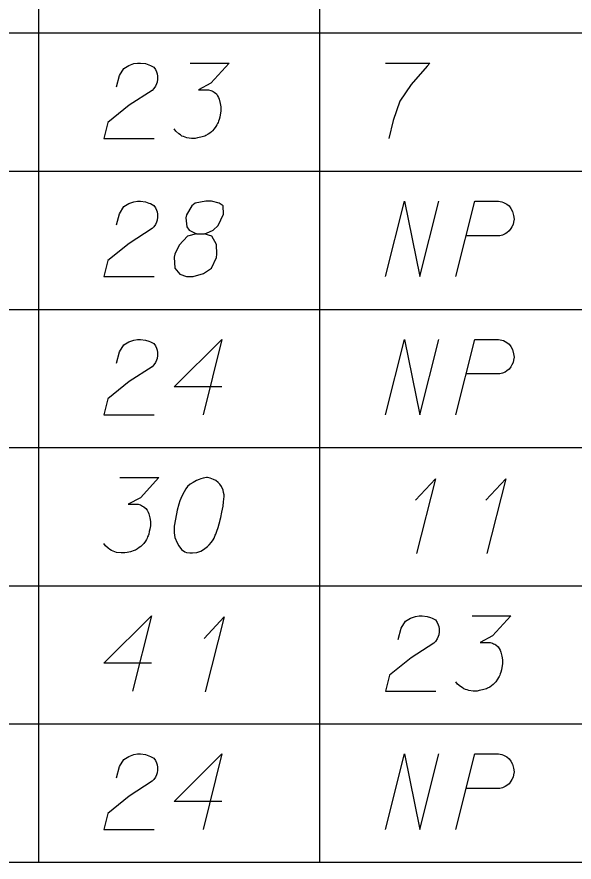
# Model space of a CAD drawing. Extents: x 2074207 to 2076812, y 516372 to 523312.
# Drawn here: x 2076488.9 to 2076524.4, y 518488.7 to 518542.6 of the extents above; entities that cross this region are included whole.
import ezdxf

# ---------------------------------------------------------------- set-up
doc = ezdxf.new("R2010")
doc.units = 0
for name, color, linetype in [('Prop DirtTable_ Soil Test Results - Outline (Major)', 7, 'Continuous'), ('Prop DirtTable_ Soil Test Results - Outline (Minor)', 7, 'Continuous'), ('Prop DirtTable_ Soil Test Results - Tx (Sample Data)', 7, 'Continuous')]:
    doc.layers.add(name, color=color, linetype=linetype)

msp = doc.modelspace()

# ---------------------------------------------------------------- linework, layer by layer
at = {"layer": 'Prop DirtTable_ Soil Test Results - Outline (Major)'}
msp.add_line((2076260.609, 518488.732), (2076811.903, 518488.732), dxfattribs=at)
at = {"layer": 'Prop DirtTable_ Soil Test Results - Outline (Minor)'}
for p, q in [((2076490.31, 518550.332), (2076490.31, 518541.532)), ((2076508.192, 518550.332), (2076508.192, 518541.532)), ((2076260.609, 518541.532), (2076811.903, 518541.532)), ((2076260.609, 518541.532), (2076811.903, 518541.532)), ((2076490.31, 518541.532), (2076490.31, 518532.732)), ((2076508.192, 518541.532), (2076508.192, 518532.732)), ((2076260.609, 518532.732), (2076811.903, 518532.732)), ((2076260.609, 518532.732), (2076811.903, 518532.732)), ((2076490.31, 518532.732), (2076490.31, 518523.932)), ((2076508.192, 518532.732), (2076508.192, 518523.932)), ((2076260.609, 518523.932), (2076811.903, 518523.932)), ((2076260.609, 518523.932), (2076811.903, 518523.932)), ((2076490.31, 518523.932), (2076490.31, 518515.132)), ((2076508.192, 518523.932), (2076508.192, 518515.132)), ((2076260.609, 518515.132), (2076811.903, 518515.132)), ((2076260.609, 518515.132), (2076811.903, 518515.132)), ((2076490.31, 518515.132), (2076490.31, 518506.332)), ((2076508.192, 518515.132), (2076508.192, 518506.332)), ((2076260.609, 518506.332), (2076811.903, 518506.332)), ((2076260.609, 518506.332), (2076811.903, 518506.332)), ((2076490.31, 518506.332), (2076490.31, 518497.532)), ((2076508.192, 518506.332), (2076508.192, 518497.532)), ((2076260.609, 518497.532), (2076811.903, 518497.532)), ((2076260.609, 518497.532), (2076811.903, 518497.532)), ((2076490.31, 518497.532), (2076490.31, 518488.732)), ((2076508.192, 518497.532), (2076508.192, 518488.732)), ((2076260.609, 518488.732), (2076811.903, 518488.732))]:
    msp.add_line(p, q, dxfattribs=at)
at = {"layer": 'Prop DirtTable_ Soil Test Results - Tx (Sample Data)'}
for points in [[(2076495.287, 518538.104), (2076495.463, 518538.822), (2076495.746, 518539.275), (2076496.063, 518539.464), (2076496.38, 518539.578), (2076496.627, 518539.616), (2076496.804, 518539.616), (2076497.121, 518539.578), (2076497.333, 518539.502), (2076497.439, 518539.464), (2076497.65, 518539.351), (2076497.756, 518539.2), (2076497.827, 518539.049), (2076497.862, 518538.935), (2076497.897, 518538.784), (2076497.897, 518538.595), (2076497.862, 518538.406), (2076497.827, 518538.293), (2076497.756, 518538.142), (2076497.65, 518537.99), (2076497.545, 518537.877), (2076496.098, 518536.932), (2076494.723, 518535.836), (2076494.476, 518534.816), (2076497.686, 518534.816)], [(2076499.979, 518539.616), (2076502.448, 518539.616), (2076501.284, 518538.331), (2076500.508, 518537.915), (2076501.143, 518537.915), (2076501.284, 518537.877), (2076501.354, 518537.839), (2076501.425, 518537.801), (2076501.495, 518537.764), (2076501.637, 518537.65), (2076501.707, 518537.537), (2076501.778, 518537.423), (2076501.813, 518537.31), (2076501.883, 518537.045), (2076501.919, 518536.819), (2076501.919, 518536.705), (2076501.919, 518536.554), (2076501.883, 518536.327), (2076501.848, 518536.176), (2076501.813, 518536.025), (2076501.778, 518535.912), (2076501.742, 518535.836), (2076501.707, 518535.76), (2076501.672, 518535.685), (2076501.601, 518535.571), (2076501.495, 518535.42), (2076501.39, 518535.307), (2076501.319, 518535.231), (2076501.213, 518535.156), (2076501.107, 518535.08), (2076500.966, 518535.005), (2076500.896, 518534.967), (2076500.649, 518534.891), (2076500.437, 518534.853), (2076500.296, 518534.816), (2076500.049, 518534.816), (2076499.767, 518534.853), (2076499.661, 518534.891), (2076499.555, 518534.929), (2076499.449, 518534.967), (2076499.344, 518535.042), (2076499.238, 518535.118), (2076499.061, 518535.269), (2076498.956, 518535.42)], [(2076512.396, 518539.616), (2076515.218, 518539.616), (2076515.041, 518539.427), (2076514.018, 518538.255), (2076513.313, 518537.197), (2076512.889, 518535.949), (2076512.607, 518534.816)], [(2076495.287, 518529.304), (2076495.463, 518530.022), (2076495.746, 518530.475), (2076496.063, 518530.664), (2076496.38, 518530.778), (2076496.627, 518530.816), (2076496.804, 518530.816), (2076497.121, 518530.778), (2076497.333, 518530.702), (2076497.439, 518530.664), (2076497.65, 518530.551), (2076497.756, 518530.4), (2076497.827, 518530.249), (2076497.862, 518530.135), (2076497.897, 518529.984), (2076497.897, 518529.795), (2076497.862, 518529.606), (2076497.827, 518529.493), (2076497.756, 518529.342), (2076497.65, 518529.19), (2076497.545, 518529.077), (2076496.098, 518528.132), (2076494.723, 518527.036), (2076494.476, 518526.016), (2076497.686, 518526.016)], [(2076500.367, 518528.737), (2076500.86, 518528.737), (2076501.002, 518528.775), (2076501.425, 518528.964), (2076501.742, 518529.266), (2076502.095, 518529.984), (2076502.06, 518530.513), (2076501.813, 518530.702), (2076501.319, 518530.816), (2076500.966, 518530.816), (2076500.296, 518530.702), (2076500.084, 518530.513), (2076499.732, 518529.946), (2076499.696, 518529.757), (2076499.767, 518529.19), (2076499.908, 518528.964), (2076500.367, 518528.737), (2076499.802, 518528.586), (2076499.273, 518528.019), (2076498.991, 518527.452), (2076498.956, 518527.263), (2076498.991, 518526.545), (2076499.308, 518526.167), (2076499.732, 518526.016), (2076500.155, 518526.016), (2076500.825, 518526.205), (2076501.319, 518526.545), (2076501.637, 518527.225), (2076501.672, 518527.452), (2076501.637, 518528.056), (2076501.354, 518528.586), (2076500.86, 518528.737)], [(2076512.396, 518526.016), (2076513.595, 518530.816), (2076514.583, 518526.016), (2076515.782, 518530.816)], [(2076516.876, 518526.016), (2076518.075, 518530.816), (2076519.592, 518530.816), (2076519.803, 518530.778), (2076519.909, 518530.74), (2076520.121, 518530.627), (2076520.262, 518530.513), (2076520.368, 518530.362), (2076520.474, 518530.173), (2076520.544, 518529.908), (2076520.58, 518529.682), (2076520.544, 518529.493), (2076520.509, 518529.342), (2076520.438, 518529.19), (2076520.368, 518529.077), (2076520.262, 518528.926), (2076520.121, 518528.812), (2076520.015, 518528.737), (2076519.839, 518528.661), (2076519.662, 518528.623), (2076517.546, 518528.623)], [(2076495.287, 518520.504), (2076495.463, 518521.222), (2076495.746, 518521.675), (2076496.063, 518521.864), (2076496.38, 518521.978), (2076496.627, 518522.016), (2076496.804, 518522.016), (2076497.121, 518521.978), (2076497.333, 518521.902), (2076497.439, 518521.864), (2076497.65, 518521.751), (2076497.756, 518521.6), (2076497.827, 518521.449), (2076497.862, 518521.335), (2076497.897, 518521.184), (2076497.897, 518520.995), (2076497.862, 518520.806), (2076497.827, 518520.693), (2076497.756, 518520.542), (2076497.65, 518520.39), (2076497.545, 518520.277), (2076496.098, 518519.332), (2076494.723, 518518.236), (2076494.476, 518517.216), (2076497.686, 518517.216)], [(2076501.989, 518518.992), (2076498.956, 518518.992), (2076501.989, 518522.016), (2076500.79, 518517.216)], [(2076512.396, 518517.216), (2076513.595, 518522.016), (2076514.583, 518517.216), (2076515.782, 518522.016)], [(2076516.876, 518517.216), (2076518.075, 518522.016), (2076519.592, 518522.016), (2076519.803, 518521.978), (2076519.909, 518521.94), (2076520.121, 518521.827), (2076520.262, 518521.713), (2076520.368, 518521.562), (2076520.474, 518521.373), (2076520.544, 518521.108), (2076520.58, 518520.882), (2076520.544, 518520.693), (2076520.509, 518520.542), (2076520.438, 518520.39), (2076520.368, 518520.277), (2076520.262, 518520.126), (2076520.121, 518520.012), (2076520.015, 518519.937), (2076519.839, 518519.861), (2076519.662, 518519.823), (2076517.546, 518519.823)], [(2076495.499, 518513.216), (2076497.968, 518513.216), (2076496.804, 518511.931), (2076496.028, 518511.515), (2076496.663, 518511.515), (2076496.804, 518511.477), (2076496.874, 518511.439), (2076496.945, 518511.401), (2076497.015, 518511.364), (2076497.157, 518511.25), (2076497.227, 518511.137), (2076497.298, 518511.023), (2076497.333, 518510.91), (2076497.403, 518510.645), (2076497.439, 518510.419), (2076497.439, 518510.305), (2076497.439, 518510.154), (2076497.403, 518509.927), (2076497.368, 518509.776), (2076497.333, 518509.625), (2076497.298, 518509.512), (2076497.262, 518509.436), (2076497.227, 518509.36), (2076497.192, 518509.285), (2076497.121, 518509.171), (2076497.015, 518509.02), (2076496.91, 518508.907), (2076496.839, 518508.831), (2076496.733, 518508.756), (2076496.627, 518508.68), (2076496.486, 518508.605), (2076496.416, 518508.567), (2076496.169, 518508.491), (2076495.957, 518508.453), (2076495.816, 518508.416), (2076495.569, 518508.416), (2076495.287, 518508.453), (2076495.181, 518508.491), (2076495.075, 518508.529), (2076494.969, 518508.567), (2076494.864, 518508.642), (2076494.758, 518508.718), (2076494.581, 518508.869), (2076494.476, 518509.02)], [(2076501.072, 518513.216), (2076501.002, 518513.216), (2076500.79, 518513.178), (2076500.649, 518513.14), (2076500.543, 518513.102), (2076500.367, 518513.027), (2076500.155, 518512.913), (2076499.979, 518512.8), (2076499.802, 518512.649), (2076499.696, 518512.497), (2076499.591, 518512.308), (2076499.485, 518512.119), (2076499.379, 518511.893), (2076499.308, 518511.742), (2076499.238, 518511.515), (2076499.132, 518511.137), (2076499.026, 518510.57), (2076498.956, 518510.116), (2076498.956, 518509.701), (2076498.991, 518509.398), (2076499.132, 518509.058), (2076499.238, 518508.869), (2076499.414, 518508.642), (2076499.626, 518508.491), (2076499.732, 518508.453), (2076499.943, 518508.416), (2076500.12, 518508.416), (2076500.402, 518508.453), (2076500.649, 518508.529), (2076500.825, 518508.642), (2076501.072, 518508.831), (2076501.178, 518508.945), (2076501.319, 518509.096), (2076501.425, 518509.247), (2076501.495, 518509.36), (2076501.566, 518509.549), (2076501.601, 518509.625), (2076501.672, 518509.814), (2076501.742, 518510.041), (2076501.813, 518510.268), (2076501.848, 518510.419), (2076501.883, 518510.532), (2076501.919, 518510.683), (2076501.989, 518511.023), (2076502.025, 518511.212), (2076502.06, 518511.401), (2076502.095, 518511.666), (2076502.13, 518512.006), (2076502.13, 518512.119), (2076502.095, 518512.271), (2076502.06, 518512.422), (2076501.954, 518512.649), (2076501.848, 518512.8), (2076501.742, 518512.913), (2076501.601, 518513.027), (2076501.46, 518513.102), (2076501.354, 518513.14), (2076501.249, 518513.178), (2076501.072, 518513.216)], [(2076514.3, 518511.779), (2076515.57, 518513.14), (2076514.371, 518508.378)], [(2076518.78, 518511.779), (2076520.05, 518513.14), (2076518.851, 518508.378)], [(2076497.509, 518501.392), (2076494.476, 518501.392), (2076497.509, 518504.416), (2076496.31, 518499.616)], [(2076500.86, 518502.979), (2076502.13, 518504.34), (2076500.931, 518499.578)], [(2076513.207, 518502.904), (2076513.383, 518503.622), (2076513.666, 518504.075), (2076513.983, 518504.264), (2076514.3, 518504.378), (2076514.547, 518504.416), (2076514.724, 518504.416), (2076515.041, 518504.378), (2076515.253, 518504.302), (2076515.359, 518504.264), (2076515.57, 518504.151), (2076515.676, 518504), (2076515.747, 518503.849), (2076515.782, 518503.735), (2076515.817, 518503.584), (2076515.817, 518503.395), (2076515.782, 518503.206), (2076515.747, 518503.093), (2076515.676, 518502.942), (2076515.57, 518502.79), (2076515.465, 518502.677), (2076514.018, 518501.732), (2076512.643, 518500.636), (2076512.396, 518499.616), (2076515.606, 518499.616)], [(2076517.899, 518504.416), (2076520.368, 518504.416), (2076519.204, 518503.131), (2076518.428, 518502.715), (2076519.063, 518502.715), (2076519.204, 518502.677), (2076519.274, 518502.639), (2076519.345, 518502.601), (2076519.415, 518502.564), (2076519.557, 518502.45), (2076519.627, 518502.337), (2076519.698, 518502.223), (2076519.733, 518502.11), (2076519.803, 518501.845), (2076519.839, 518501.619), (2076519.839, 518501.505), (2076519.839, 518501.354), (2076519.803, 518501.127), (2076519.768, 518500.976), (2076519.733, 518500.825), (2076519.698, 518500.712), (2076519.662, 518500.636), (2076519.627, 518500.56), (2076519.592, 518500.485), (2076519.521, 518500.371), (2076519.415, 518500.22), (2076519.31, 518500.107), (2076519.239, 518500.031), (2076519.133, 518499.956), (2076519.027, 518499.88), (2076518.886, 518499.805), (2076518.816, 518499.767), (2076518.569, 518499.691), (2076518.357, 518499.653), (2076518.216, 518499.616), (2076517.969, 518499.616), (2076517.687, 518499.653), (2076517.581, 518499.691), (2076517.475, 518499.729), (2076517.369, 518499.767), (2076517.264, 518499.842), (2076517.158, 518499.918), (2076516.981, 518500.069), (2076516.876, 518500.22)], [(2076495.287, 518494.104), (2076495.463, 518494.822), (2076495.746, 518495.275), (2076496.063, 518495.464), (2076496.38, 518495.578), (2076496.627, 518495.616), (2076496.804, 518495.616), (2076497.121, 518495.578), (2076497.333, 518495.502), (2076497.439, 518495.464), (2076497.65, 518495.351), (2076497.756, 518495.2), (2076497.827, 518495.049), (2076497.862, 518494.935), (2076497.897, 518494.784), (2076497.897, 518494.595), (2076497.862, 518494.406), (2076497.827, 518494.293), (2076497.756, 518494.142), (2076497.65, 518493.99), (2076497.545, 518493.877), (2076496.098, 518492.932), (2076494.723, 518491.836), (2076494.476, 518490.816), (2076497.686, 518490.816)], [(2076501.989, 518492.592), (2076498.956, 518492.592), (2076501.989, 518495.616), (2076500.79, 518490.816)], [(2076512.396, 518490.816), (2076513.595, 518495.616), (2076514.583, 518490.816), (2076515.782, 518495.616)], [(2076516.876, 518490.816), (2076518.075, 518495.616), (2076519.592, 518495.616), (2076519.803, 518495.578), (2076519.909, 518495.54), (2076520.121, 518495.427), (2076520.262, 518495.313), (2076520.368, 518495.162), (2076520.474, 518494.973), (2076520.544, 518494.708), (2076520.58, 518494.482), (2076520.544, 518494.293), (2076520.509, 518494.142), (2076520.438, 518493.99), (2076520.368, 518493.877), (2076520.262, 518493.726), (2076520.121, 518493.612), (2076520.015, 518493.537), (2076519.839, 518493.461), (2076519.662, 518493.423), (2076517.546, 518493.423)]]:
    msp.add_lwpolyline(points, dxfattribs=at)

doc.saveas('drawing.dxf')
